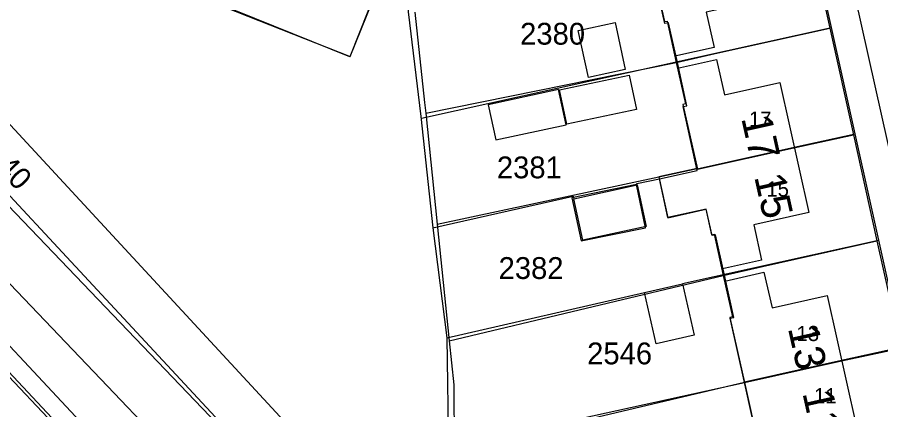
# Model space of a CAD drawing. Extents: x 148816 to 151297, y 399515 to 402500.
# Drawn here: x 149700.3 to 149771.5, y 400114.1 to 400146.4 of the extents above; entities that cross this region are included whole.
import ezdxf

# ---------------------------------------------------------------- set-up
doc = ezdxf.new("R2010")
doc.units = 0
for name, color, linetype in [('B01 Hoofdgebouw  [D] Norm', 7, 'Continuous'), ('B01 Hoofdgebouw  [T] Norm', 7, 'Continuous'), ('B01 hoofgebouw', 7, 'Continuous'), ('B02 Bijgebouw  [D] Norm', 7, 'Continuous'), ('B07 Tussenmuur  [D] Norm', 7, 'Continuous'), ('G01 perceelsgrens', 7, 'Continuous'), ('Q01 Spoorrail  [D] Norm', 7, 'Continuous'), ('Q21 Lichtmast  Gem', 7, 'Continuous'), ('T04 Haag heg  [D] Gem', 7, 'Continuous'), ('T09 Insteek water  [T] Norm', 7, 'Continuous'), ('V00 Kant verharding algemeen  [T] Norm', 7, 'Continuous'), ('Z01 perceelnummer', 7, 'Continuous'), ('Z02 huisnummer', 7, 'Continuous'), ('Z02 Huisnummer  [Tekst] Norm', 7, 'Continuous')]:
    doc.layers.add(name, color=color, linetype=linetype)

msp = doc.modelspace()

# ---------------------------------------------------------------- linework, layer by layer
at = {"layer": 'B01 Hoofdgebouw  [D] Norm'}
msp.add_lwpolyline([(149716.772, 400156.553), (149713.604, 400148.798), (149727.772, 400143.196), (149730.839, 400150.975)], close=True, dxfattribs=at)
msp.add_lwpolyline([(149761.46, 400110.971), (149760.306, 400116.186), (149759.105, 400121.611), (149759.403, 400121.677), (149758.631, 400125.164), (149757.893, 400128.498), (149757.615, 400128.437), (149757.138, 400130.611), (149753.966, 400129.915), (149753.268, 400133.096), (149756.387, 400133.78), (149755.227, 400139.069), (149755.529, 400139.135), (149754.75, 400142.697), (149754.033, 400145.976), (149753.705, 400145.904), (149752.545, 400151.189)], dxfattribs=at)
at = {"layer": 'B01 Hoofdgebouw  [T] Norm'}
for p, q in [((149757.13, 400146.86), (149757.78, 400143.93)), ((149757.78, 400143.93), (149754.55, 400143.22)), ((149754.76, 400142.24), (149757.98, 400142.95)), ((149757.98, 400142.95), (149758.63, 400140.03)), ((149758.63, 400140.03), (149763.2, 400141.04)), ((149763.2, 400141.04), (149765.58, 400130.32)), ((149765.58, 400130.32), (149761.05, 400129.32)), ((149761.05, 400129.32), (149761.7, 400126.39)), ((149761.7, 400126.39), (149758.48, 400125.67)), ((149758.67, 400124.66), (149761.88, 400125.41)), ((149761.88, 400125.41), (149762.57, 400122.47)), ((149762.57, 400122.47), (149767.1, 400123.48)), ((149767.1, 400123.48), (149769.49, 400112.77))]:
    msp.add_line(p, q, dxfattribs=at)
at = {"layer": 'B01 hoofgebouw'}
for points in [[(149750.54, 400175.12), (149755.42, 400176.19), (149757.79, 400165.44), (149753.25, 400164.44), (149754.77, 400157.62), (149759.31, 400158.62), (149761.68, 400147.86), (149757.13, 400146.86), (149757.78, 400143.93), (149754.55, 400143.22)], [(149730.89, 400151), (149727.73, 400143.17), (149713.65, 400148.89), (149716.83, 400156.71), (149730.89, 400151)], [(149752.49, 400151.41), (149753.69, 400146.07), (149753.9, 400146.12), (149754.66, 400142.7), (149755.42, 400139.28), (149755.21, 400139.24), (149756.4, 400133.9), (149756.38, 400133.96), (149753.22, 400133.26), (149753.97, 400129.9), (149757.1, 400130.59), (149757.57, 400128.48), (149757.78, 400128.53), (149758.54, 400125.12), (149759.3, 400121.71), (149759.09, 400121.66), (149760.28, 400116.3), (149761.47, 400110.96)], [(149754.76, 400142.24), (149757.98, 400142.95), (149758.63, 400140.03), (149763.2, 400141.04), (149765.58, 400130.32), (149761.05, 400129.32), (149761.7, 400126.39), (149758.48, 400125.67)], [(149745.57, 400137.56), (149744.94, 400140.47), (149739.16, 400139.22), (149739.79, 400136.31), (149745.57, 400137.56)], [(149752.12, 400129.06), (149751.39, 400132.64), (149746.05, 400131.55), (149746.82, 400127.98), (149752.12, 400129.06)], [(149758.67, 400124.66), (149761.88, 400125.41), (149762.57, 400122.47), (149767.1, 400123.48), (149769.49, 400112.77), (149764.96, 400111.77), (149765.61, 400108.84), (149762.38, 400108.11)]]:
    msp.add_lwpolyline(points, dxfattribs=at)
at = {"layer": 'B02 Bijgebouw  [D] Norm'}
for points in [[(149749.611, 400146.001), (149750.46, 400142.126), (149747.411, 400141.458), (149746.562, 400145.333)], [(149745.027, 400140.439), (149750.771, 400141.663), (149751.375, 400138.826), (149745.631, 400137.602)], [(149746.21, 400131.463), (149751.432, 400132.597), (149752.177, 400129.165), (149746.955, 400128.031)], [(149752.03, 400123.72), (149755.184, 400124.437), (149756.147, 400120.201), (149752.993, 400119.484)]]:
    msp.add_lwpolyline(points, close=True, dxfattribs=at)
at = {"layer": 'B07 Tussenmuur  [D] Norm'}
for p, q in [((149764.39, 400135.68), (149756.374, 400133.9)), ((149764.39, 400135.68), (149756.374, 400133.9)), ((149768.295, 400118.125), (149760.273, 400116.335)), ((149768.295, 400118.125), (149760.273, 400116.335))]:
    msp.add_line(p, q, dxfattribs=at)
at = {"layer": 'G01 perceelsgrens'}
for points in [[(149822.773, 400000), (149802.359, 400021.266), (149802.973, 400021.38), (149803.647, 400021.768), (149804.066, 400022.382), (149804.108, 400023.086), (149803.901, 400023.582), (149771.836, 400056.765), (149753.935, 400074.489), (149738.32, 400090.403), (149702.685, 400127.673), (149683.319, 400147.854), (149667.419, 400165.471), (149655.301, 400179.652), (149635.13, 400203.997), (149620.334, 400223.409), (149613.313, 400232.747), (149594.513, 400259.299), (149581.916, 400277.787), (149580.394, 400280.134)], [(149679.19, 400159.78), (149733.42, 400101.1)], [(149765.37, 400154.31), (149767.32, 400145.54)], [(149733.09, 400146.86), (149733.9, 400139.4), (149734, 400138.52)], [(149734, 400138.52), (149754.66, 400142.7), (149757.88, 400143.43), (149767.32, 400145.54)], [(149767.32, 400145.54), (149769.27, 400136.72)], [(149734, 400138.52), (149734.95, 400129.36)], [(149734.95, 400129.36), (149753.22, 400133.26), (149756.38, 400133.96), (149756.4, 400133.9), (149764.36, 400135.66), (149769.27, 400136.72)], [(149769.27, 400136.72), (149771.21, 400128)], [(149734.95, 400129.36), (149735.93, 400119.74)], [(149735.93, 400119.74), (149758.54, 400125.12), (149761.76, 400125.86), (149771.21, 400128)], [(149771.21, 400128), (149773.17, 400119.15)], [(149735.93, 400119.74), (149736.31, 400116.11), (149736.34, 400111.04)], [(149736.34, 400111.04), (149760.28, 400116.3), (149768.28, 400118.08), (149773.17, 400119.15)]]:
    msp.add_lwpolyline(points, dxfattribs=at)
at = {"layer": 'Q01 Spoorrail  [D] Norm'}
for points in [[(149602.773, 400232.605), (149613.172, 400218.234), (149623.51, 400205.029), (149633.572, 400192.679), (149640.736, 400184.202), (149649.274, 400174.333), (149658.828, 400163.6), (149669.757, 400151.525), (149682.033, 400138.183), (149692.735, 400126.739), (149707.834, 400110.585), (149725.145, 400092.507), (149740.727, 400076.124), (149756.767, 400059.531)], [(149601.557, 400231.725), (149611.974, 400217.332), (149622.338, 400204.093), (149632.418, 400191.721), (149639.596, 400183.228), (149648.146, 400173.343), (149657.712, 400162.598), (149668.649, 400150.513), (149680.933, 400137.163), (149691.639, 400125.715), (149706.744, 400109.555), (149724.059, 400091.471), (149739.645, 400075.086), (149755.689, 400058.489)]]:
    msp.add_lwpolyline(points, dxfattribs=at)
at = {"layer": 'Q21 Lichtmast  Gem'}
msp.add_lwpolyline([(150470.017, 401545.896), (150556.482, 401148.679), (150587.331, 401006.961), (150639.146, 400861.228), (150791.995, 400651.605), (150911.823, 400487.271), (150967.929, 400385.834), (150992.884, 400314.712), (150864.365, 400354.64), (150785.757, 400358.383), (150705.901, 400348.401), (150564.281, 400314.712), (150489.416, 400271.041), (150319.721, 400151.257), (150222.396, 400100.099), (150103.263, 400037.477), (150071.606, 400097.702), (150036.481, 400058.923), (149995.306, 400040.207), (149954.13, 400021.49), (149930.422, 400026.481), (149891.118, 400015.252), (149831.226, 399977.819), (149652.797, 400166.23)], dxfattribs=at)
at = {"layer": 'T04 Haag heg  [D] Gem'}
for p, q in [((149767.461, 400145.562), (149733.647, 400138.073)), ((149769.403, 400136.79), (149764.39, 400135.68)), ((149734.59, 400129.06), (149746.17, 400131.662)), ((149746.17, 400131.662), (149746.21, 400131.463)), ((149771.346, 400128.016), (149755.184, 400124.437)), ((149735.747, 400119.982), (149752.03, 400123.72)), ((149773.291, 400119.231), (149768.295, 400118.125)), ((149735.865, 400110.573), (149760.273, 400116.335))]:
    msp.add_line(p, q, dxfattribs=at)
for points in [[(149729.619, 400173.081), (149732.137, 400156.284), (149732.555, 400146.887), (149733.61, 400138.24), (149734.59, 400129.06), (149735.747, 400119.982), (149735.865, 400110.573), (149735.931, 400101.341)], [(149751.432, 400132.597), (149751.407, 400132.72), (149753.268, 400133.096)]]:
    msp.add_lwpolyline(points, dxfattribs=at)
at = {"layer": 'T09 Insteek water  [T] Norm'}
for points in [[(149759.14, 400062.27), (149743.43, 400078.577), (149731.023, 400091.593), (149707.761, 400116.005), (149687.677, 400137.049), (149684.016, 400140.898), (149668.938, 400157.816), (149658.308, 400170.708), (149646.484, 400184.816), (149642.109, 400190.211), (149623.396, 400211.08), (149621.285, 400213.968), (149621.131, 400214.728), (149621.459, 400215.642), (149623.031, 400216.963), (149624.197, 400217.371), (149625.315, 400216.586)], [(149625.315, 400216.586), (149645.122, 400194.807), (149669.156, 400164.335), (149677.012, 400155.8), (149687.461, 400144.86), (149715.911, 400114.243), (149737.292, 400091.299), (149752.14, 400075.269), (149762.42, 400066.1)]]:
    msp.add_lwpolyline(points, dxfattribs=at)
at = {"layer": 'V00 Kant verharding algemeen  [T] Norm'}
for p, q in [((149755.228, 400200.624), (149778.71, 400094.76)), ((149758.52, 400197.35), (149778.81, 400105.66))]:
    msp.add_line(p, q, dxfattribs=at)

# ---------------------------------------------------------------- texts
at = {"layer": 'Z01 perceelnummer'}
for s, p in [('2380', (149741.784, 400144.172)), ('2381', (149739.867, 400133.148)), ('2382', (149740.011, 400124.845)), ('2546', (149747.311, 400117.804))]:
    msp.add_text(s, height=1.8, dxfattribs=at).set_placement(p)
msp.add_text('3040', height=1.8, rotation=313.62257, dxfattribs=at).set_placement((149696.674, 400135.919))
at = {"layer": 'Z02 huisnummer'}
for s, rotation, p in [('17', 282.53502, (149760.008, 400138.113)), ('15', 282.53502, (149761.08, 400133.283)), ('13', 282.59095, (149763.857, 400120.792)), ('11', 282.59095, (149765.052, 400115.438))]:
    msp.add_text(s, height=2.5, rotation=rotation, dxfattribs=at).set_placement(p)
at = {"layer": 'Z02 Huisnummer  [Tekst] Norm'}
for s, p in [('17', (149760.655, 400137.404)), ('15', (149762.092, 400131.64)), ('13', (149764.578, 400119.723)), ('11', (149766.016, 400114.588))]:
    msp.add_text(s, height=1.25, dxfattribs=at).set_placement(p)

doc.saveas('drawing.dxf')
